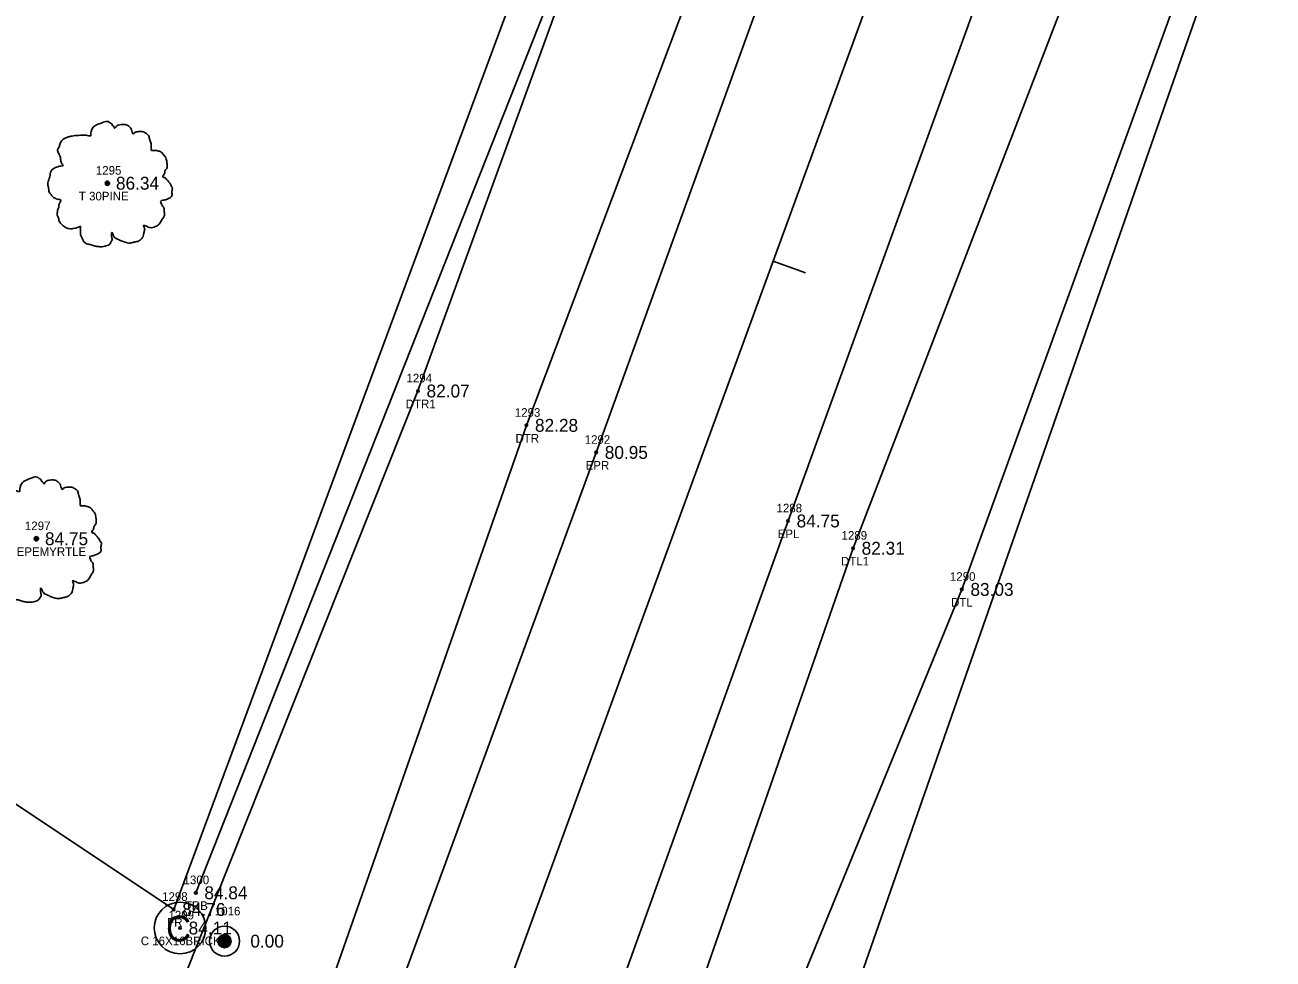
# Model space of a CAD drawing. Extents: x 2139392 to 2143384, y 505395 to 510520.
# Drawn here: x 2141182.4 to 2141327.7, y 509825.4 to 509934.1 of the extents above; entities that cross this region are included whole.
import ezdxf

# ---------------------------------------------------------------- set-up
doc = ezdxf.new("R2010")
doc.units = 0
for name, color, linetype in [('RD_EX_BldgApp', 7, 'Continuous'), ('RD_EX_BldgApp_txCode', 7, 'Continuous'), ('RD_EX_DV_Prop_txCode', 7, 'Continuous'), ('RD_EX_DV_PropPin', 7, 'Continuous'), ('RD_EX_Fence_Other', 7, 'Continuous'), ('RD_EX_Fence_Other_txCode', 7, 'Continuous'), ('RD_EX_H2O', 7, 'Continuous'), ('RD_EX_H2O_txCode', 7, 'Continuous'), ('RD_EX_Road', 7, 'Continuous'), ('RD_EX_Road_txCode', 7, 'Continuous'), ('RD_EX_TX_BldgApp_ELEV', 7, 'Continuous'), ('RD_EX_TX_DV_Prop_ELEV', 7, 'Continuous'), ('RD_EX_TX_Fence_Other_ELEV', 7, 'Continuous'), ('RD_EX_TX_H2O_ELEV', 7, 'Continuous'), ('RD_EX_TX_Road_ELEV', 7, 'Continuous'), ('RD_EX_TX_VEG_ELEV', 7, 'Continuous'), ('RD_EX_VEG', 7, 'Continuous'), ('RD_EX_VEG_txCode', 7, 'Continuous'), ('RD_HC_Cl', 7, 'Continuous'), ('RD_HC_Data_Tic', 7, 'Continuous'), ('RD_SMD_Locator', 7, 'Continuous')]:
    doc.layers.add(name, color=color, linetype=linetype)

msp = doc.modelspace()

# ---------------------------------------------------------------- linework, layer by layer
at = {"layer": 'RD_EX_BldgApp'}
msp.add_circle((2141200.48, 509828.98), 3, dxfattribs=at)
at = {"layer": 'RD_EX_DV_PropPin'}
for p, q in [((2141205.1, 509826.94), (2141205.1, 509827.97)), ((2141205.13, 509826.9), (2141205.13, 509828)), ((2141205.17, 509826.87), (2141205.17, 509828.03)), ((2141205.2, 509826.84), (2141205.2, 509828.06)), ((2141205.24, 509826.82), (2141205.24, 509828.09)), ((2141205.27, 509826.8), (2141205.27, 509828.11)), ((2141205.31, 509826.78), (2141205.31, 509828.13)), ((2141205.34, 509826.76), (2141205.34, 509828.14)), ((2141205.38, 509826.74), (2141205.38, 509828.16)), ((2141205.41, 509826.73), (2141205.41, 509828.17)), ((2141205.45, 509826.72), (2141205.45, 509828.18)), ((2141205.48, 509826.71), (2141205.48, 509828.19)), ((2141205.52, 509826.7), (2141205.52, 509828.2)), ((2141205.55, 509826.7), (2141205.55, 509828.21)), ((2141205.59, 509826.69), (2141205.59, 509828.21)), ((2141205.62, 509826.69), (2141205.62, 509828.21)), ((2141205.66, 509826.69), (2141205.66, 509828.21)), ((2141205.69, 509826.69), (2141205.69, 509828.21)), ((2141205.73, 509826.69), (2141205.73, 509828.21)), ((2141205.76, 509826.7), (2141205.76, 509828.21)), ((2141205.8, 509826.7), (2141205.8, 509828.2)), ((2141205.83, 509826.71), (2141205.83, 509828.19)), ((2141205.87, 509826.72), (2141205.87, 509828.18)), ((2141205.9, 509826.73), (2141205.9, 509828.17)), ((2141205.94, 509826.74), (2141205.94, 509828.16)), ((2141205.97, 509826.76), (2141205.97, 509828.14)), ((2141206.01, 509826.78), (2141206.01, 509828.13)), ((2141206.04, 509826.8), (2141206.04, 509828.11)), ((2141206.08, 509826.82), (2141206.08, 509828.09)), ((2141206.11, 509826.84), (2141206.11, 509828.06)), ((2141206.15, 509826.87), (2141206.15, 509828.03)), ((2141206.18, 509826.9), (2141206.18, 509828)), ((2141206.22, 509826.94), (2141206.22, 509827.97)), ((2141204.92, 509827.26), (2141204.92, 509827.65)), ((2141204.96, 509827.15), (2141204.96, 509827.75)), ((2141204.99, 509827.08), (2141204.99, 509827.82)), ((2141205.03, 509827.02), (2141205.03, 509827.88)), ((2141205.06, 509826.98), (2141205.06, 509827.93)), ((2141206.25, 509826.98), (2141206.25, 509827.93)), ((2141206.29, 509827.02), (2141206.29, 509827.88)), ((2141206.32, 509827.08), (2141206.32, 509827.82)), ((2141206.36, 509827.15), (2141206.36, 509827.75)), ((2141206.39, 509827.26), (2141206.39, 509827.65))]:
    msp.add_line(p, q, dxfattribs=at)
for radius in [1.75, 0.761]:
    msp.add_circle((2141205.66, 509827.45), radius, dxfattribs=at)
at = {"layer": 'RD_EX_Fence_Other'}
for points in [[(2141429.61, 510048.1), (2141379.49, 510067.67), (2141364, 510064.86), (2141272.95, 509804.04), (2141395.5, 509766.95)], [(2141253.77, 509976.78), (2141199.74, 509831.14), (2141098.33, 509898.78)]]:
    msp.add_lwpolyline(points, dxfattribs=at)
at = {"layer": 'RD_EX_H2O'}
for points in [[(2141358.84, 510073.73), (2141351.95, 510067.82), (2141335.19, 510023.26), (2141318.11, 509975.22), (2141278.81, 509873.19), (2141249.28, 509788.39)], [(2141358.84, 510073.73), (2141359.89, 510066.73), (2141343.93, 510018.93), (2141329.02, 509971.91), (2141291.47, 509868.4), (2141257.4, 509785.24), (2141249.28, 509788.39)], [(2141264.54, 509972.13), (2141256.83, 509970.45), (2141228.17, 509891.5), (2141190.1, 509795.95), (2141186.8, 509784.69), (2141184.91, 509777.81)], [(2141264.54, 509972.13), (2141269.57, 509963.97), (2141240.79, 509887.5), (2141206.5, 509789.56), (2141200.95, 509773.55), (2141199.1, 509773.16)]]:
    msp.add_lwpolyline(points, dxfattribs=at)
at = {"layer": 'RD_EX_Road'}
for points in [[(2141389.23, 510293.58), (2141374.66, 510243.58), (2141359.1, 510192.72), (2141341.17, 510140.58), (2141322.74, 510087.97), (2141303.61, 510035.12), (2141287.18, 509990.16), (2141276.99, 509962.02), (2141248.91, 509884.35), (2141213.37, 509787.47), (2141207.76, 509772.94), (2141199.35, 509749.36), (2141191.47, 509727.8), (2141175.93, 509686.04), (2141140.09, 509588.3), (2141106.08, 509494.11), (2141096.82, 509469.24), (2141063.82, 509378.98), (2141052.52, 509348.48), (2141043.48, 509323.88)], [(2141412.62, 510288.46), (2141398.29, 510238.16), (2141381.65, 510185.39), (2141379.05, 510176.51), (2141367.08, 510141.57), (2141363.58, 510131.95), (2141345.23, 510080.36), (2141326.05, 510027.03), (2141308.64, 509979.4), (2141271.24, 509876.37), (2141240, 509789.51), (2141233.78, 509773.43), (2141223.56, 509746.41), (2141212.18, 509714.93), (2141204.36, 509694.36), (2141197.99, 509676.56), (2141193.66, 509664.6), (2141161.61, 509577.24), (2141123.75, 509473.61), (2141115.5, 509450.65), (2141102.09, 509414.61), (2141086.27, 509371.27), (2141050.42, 509272.83)]]:
    msp.add_lwpolyline(points, dxfattribs=at)
at = {"layer": 'RD_EX_VEG'}
msp.add_line((2141255.59, 509967.85), (2141202.31, 509833.08), dxfattribs=at)
for centre, radius in [((2141192.02, 509915.69), 0.25), ((2141192.01, 509915.67), 0.0001), ((2141183.76, 509874.3), 0.25), ((2141183.75, 509874.28), 0.0001)]:
    msp.add_circle(centre, radius, dxfattribs=at)
for points in [[(2141192.16, 509922.86), (2141191.86, 509922.89), (2141191.53, 509922.79), (2141191.28, 509922.69), (2141191.06, 509922.61), (2141190.83, 509922.51), (2141190.53, 509922.34), (2141190.31, 509922.14), (2141190.18, 509921.89), (2141190.13, 509921.66), (2141190.08, 509921.39), (2141190.08, 509921.21), (2141189.96, 509921.19), (2141189.81, 509921.21), (2141189.56, 509921.29), (2141189.31, 509921.29), (2141189.06, 509921.29), (2141188.71, 509921.26), (2141188.36, 509921.26), (2141188.08, 509921.21), (2141187.76, 509921.16), (2141187.38, 509921.04), (2141187.03, 509920.91), (2141186.73, 509920.66), (2141186.48, 509920.19), (2141186.36, 509919.84), (2141186.21, 509919.59), (2141186.36, 509919.14), (2141186.53, 509918.79), (2141186.56, 509918.59), (2141186.63, 509918.16), (2141186.73, 509917.94), (2141186.86, 509917.74), (2141186.78, 509917.71), (2141186.41, 509917.66), (2141186.11, 509917.56), (2141185.68, 509917.34), (2141185.46, 509917.11), (2141185.36, 509916.79), (2141185.33, 509916.44), (2141185.23, 509916.24), (2141185.16, 509915.96), (2141185.13, 509915.89), (2141185.08, 509915.56), (2141185.18, 509915.11), (2141185.21, 509914.76), (2141185.33, 509914.54), (2141185.48, 509914.36), (2141185.66, 509914.11), (2141186.06, 509913.89), (2141186.38, 509913.79), (2141186.58, 509913.77), (2141186.41, 509913.27), (2141186.36, 509912.92), (2141186.23, 509912.52), (2141186.23, 509912.44), (2141186.18, 509911.97), (2141186.33, 509911.64), (2141186.41, 509911.27), (2141186.58, 509911.04), (2141186.86, 509910.74), (2141187.18, 509910.52), (2141187.68, 509910.39), (2141188.08, 509910.42), (2141188.66, 509910.59), (2141188.91, 509910.67), (2141188.88, 509910.49), (2141188.91, 509910.12), (2141188.91, 509909.69), (2141189.06, 509909.37), (2141189.16, 509909.09), (2141189.31, 509908.84), (2141189.63, 509908.62), (2141190.03, 509908.54), (2141190.46, 509908.39), (2141190.91, 509908.32), (2141191.41, 509908.29), (2141192.01, 509908.44), (2141192.28, 509908.57), (2141192.38, 509908.74), (2141192.58, 509909.12), (2141192.53, 509909.34), (2141192.56, 509909.94), (2141192.66, 509909.77), (2141192.83, 509909.42), (2141193.33, 509909.12), (2141193.73, 509908.94), (2141194.21, 509908.79), (2141194.51, 509908.72), (2141194.98, 509908.79), (2141195.35, 509908.87), (2141195.73, 509908.99), (2141196.03, 509909.27), (2141196.2, 509909.54), (2141196.25, 509909.82), (2141196.33, 509910.19), (2141196.38, 509910.37)], [(2141196.38, 509910.37), (2141196.3, 509910.54), (2141196.25, 509910.79), (2141196.33, 509910.77), (2141196.5, 509910.72), (2141196.78, 509910.59), (2141197, 509910.52), (2141197.33, 509910.54), (2141197.6, 509910.64), (2141198.05, 509910.92), (2141198.33, 509911.39), (2141198.6, 509911.79), (2141198.68, 509912.12), (2141198.63, 509912.34), (2141198.6, 509912.84), (2141198.4, 509913.09), (2141198.35, 509913.22), (2141198.25, 509913.62), (2141198.33, 509913.67), (2141198.6, 509913.72), (2141198.98, 509913.84), (2141199.25, 509913.96), (2141199.48, 509914.14), (2141199.55, 509914.36), (2141199.53, 509914.76), (2141199.58, 509915.16), (2141199.5, 509915.31), (2141199.4, 509915.46), (2141199.33, 509915.66), (2141199.18, 509915.81), (2141199.08, 509915.96), (2141198.98, 509916.06), (2141198.85, 509916.21), (2141198.68, 509916.34), (2141198.53, 509916.39), (2141198.48, 509916.54), (2141198.63, 509916.74), (2141198.68, 509916.84), (2141198.7, 509917.06), (2141198.93, 509917.41), (2141198.98, 509917.81), (2141198.93, 509918.24), (2141198.88, 509918.51), (2141198.73, 509918.79), (2141198.53, 509919.04), (2141198.4, 509919.21), (2141198.23, 509919.34), (2141197.9, 509919.46), (2141197.65, 509919.51), (2141197.3, 509919.51), (2141197.1, 509919.56), (2141197.13, 509919.61), (2141197.13, 509919.76), (2141197.13, 509920.04), (2141197.05, 509920.49), (2141196.9, 509920.99), (2141196.9, 509921.01), (2141196.8, 509921.26), (2141196.58, 509921.46), (2141196.4, 509921.56), (2141196.2, 509921.69), (2141195.95, 509921.71), (2141195.65, 509921.71), (2141195.38, 509921.66), (2141195.18, 509921.56), (2141195, 509921.44), (2141194.93, 509921.59), (2141194.83, 509921.89), (2141194.78, 509922.04), (2141194.63, 509922.21), (2141194.41, 509922.41), (2141193.96, 509922.54), (2141193.33, 509922.46), (2141193.03, 509922.26), (2141192.88, 509922.09), (2141192.83, 509922.21), (2141192.63, 509922.41), (2141192.53, 509922.59), (2141192.36, 509922.71), (2141192.21, 509922.81), (2141192.11, 509922.86)], [(2141183.9, 509881.47), (2141183.6, 509881.5), (2141183.27, 509881.4), (2141183.02, 509881.3), (2141182.8, 509881.22), (2141182.57, 509881.12), (2141182.27, 509880.95), (2141182.05, 509880.75), (2141181.92, 509880.5), (2141181.87, 509880.27), (2141181.82, 509880), (2141181.82, 509879.82), (2141181.7, 509879.8), (2141181.55, 509879.82), (2141181.3, 509879.9), (2141181.05, 509879.9), (2141180.8, 509879.9), (2141180.45, 509879.87), (2141180.1, 509879.87), (2141179.82, 509879.82), (2141179.5, 509879.77), (2141179.12, 509879.65), (2141178.77, 509879.52), (2141178.47, 509879.27), (2141178.22, 509878.8), (2141178.1, 509878.45), (2141177.95, 509878.2), (2141178.1, 509877.75), (2141178.27, 509877.4), (2141178.3, 509877.2), (2141178.37, 509876.77), (2141178.47, 509876.55), (2141178.6, 509876.35), (2141178.52, 509876.32), (2141178.15, 509876.27), (2141177.85, 509876.17), (2141177.42, 509875.95), (2141177.2, 509875.72), (2141177.1, 509875.4), (2141177.07, 509875.05), (2141176.97, 509874.85), (2141176.9, 509874.57), (2141176.87, 509874.5), (2141176.82, 509874.17), (2141176.92, 509873.72), (2141176.95, 509873.37), (2141177.07, 509873.15), (2141177.22, 509872.97), (2141177.4, 509872.72), (2141177.8, 509872.5), (2141178.12, 509872.4), (2141178.32, 509872.37), (2141178.15, 509871.87), (2141178.1, 509871.53), (2141177.97, 509871.13), (2141177.97, 509871.05), (2141177.92, 509870.58), (2141178.07, 509870.25), (2141178.15, 509869.88), (2141178.32, 509869.65), (2141178.6, 509869.35), (2141178.92, 509869.13), (2141179.42, 509869), (2141179.82, 509869.03), (2141180.4, 509869.2), (2141180.65, 509869.28), (2141180.62, 509869.1), (2141180.65, 509868.73), (2141180.65, 509868.3), (2141180.8, 509867.98), (2141180.9, 509867.7), (2141181.05, 509867.45), (2141181.37, 509867.23), (2141181.77, 509867.15), (2141182.2, 509867), (2141182.65, 509866.93), (2141183.15, 509866.9), (2141183.75, 509867.05), (2141184.02, 509867.18), (2141184.12, 509867.35), (2141184.32, 509867.73), (2141184.27, 509867.95), (2141184.3, 509868.55), (2141184.4, 509868.38), (2141184.57, 509868.03), (2141185.07, 509867.73), (2141185.47, 509867.55), (2141185.95, 509867.4), (2141186.25, 509867.33), (2141186.72, 509867.4), (2141187.1, 509867.48), (2141187.47, 509867.6), (2141187.77, 509867.88), (2141187.94, 509868.15), (2141187.99, 509868.43), (2141188.07, 509868.8), (2141188.12, 509868.98)], [(2141188.12, 509868.98), (2141188.04, 509869.15), (2141187.99, 509869.4), (2141188.07, 509869.38), (2141188.24, 509869.33), (2141188.52, 509869.2), (2141188.74, 509869.13), (2141189.07, 509869.15), (2141189.34, 509869.25), (2141189.79, 509869.53), (2141190.07, 509870), (2141190.34, 509870.4), (2141190.42, 509870.73), (2141190.37, 509870.95), (2141190.34, 509871.45), (2141190.14, 509871.7), (2141190.09, 509871.82), (2141189.99, 509872.22), (2141190.07, 509872.27), (2141190.34, 509872.32), (2141190.72, 509872.45), (2141190.99, 509872.57), (2141191.22, 509872.75), (2141191.29, 509872.97), (2141191.27, 509873.37), (2141191.32, 509873.77), (2141191.24, 509873.92), (2141191.14, 509874.07), (2141191.07, 509874.27), (2141190.92, 509874.42), (2141190.82, 509874.57), (2141190.72, 509874.67), (2141190.59, 509874.82), (2141190.42, 509874.95), (2141190.27, 509875), (2141190.22, 509875.15), (2141190.37, 509875.35), (2141190.42, 509875.45), (2141190.44, 509875.67), (2141190.67, 509876.02), (2141190.72, 509876.42), (2141190.67, 509876.85), (2141190.62, 509877.12), (2141190.47, 509877.4), (2141190.27, 509877.65), (2141190.14, 509877.82), (2141189.97, 509877.95), (2141189.64, 509878.07), (2141189.39, 509878.12), (2141189.04, 509878.12), (2141188.84, 509878.17), (2141188.87, 509878.22), (2141188.87, 509878.37), (2141188.87, 509878.65), (2141188.79, 509879.1), (2141188.64, 509879.6), (2141188.64, 509879.62), (2141188.54, 509879.87), (2141188.32, 509880.07), (2141188.14, 509880.17), (2141187.94, 509880.3), (2141187.69, 509880.32), (2141187.4, 509880.32), (2141187.12, 509880.27), (2141186.92, 509880.17), (2141186.75, 509880.05), (2141186.67, 509880.2), (2141186.57, 509880.5), (2141186.52, 509880.65), (2141186.37, 509880.82), (2141186.15, 509881.02), (2141185.7, 509881.15), (2141185.07, 509881.07), (2141184.77, 509880.87), (2141184.62, 509880.7), (2141184.57, 509880.82), (2141184.37, 509881.02), (2141184.27, 509881.2), (2141184.1, 509881.32), (2141183.95, 509881.42), (2141183.85, 509881.47)]]:
    msp.add_spline(points, degree=3, dxfattribs=at)
at = {"layer": 'RD_HC_Cl'}
msp.add_line((2141333.53, 510081.69), (2140670.51, 508268.37), dxfattribs=at)
at = {"layer": 'RD_HC_Data_Tic'}
msp.add_line((2141269.51, 509906.61), (2141273.27, 509905.24), dxfattribs=at)
at = {"layer": 'RD_SMD_Locator'}
for centre in [(2141192.02, 509915.69), (2141228.17, 509891.5), (2141240.79, 509887.5), (2141248.91, 509884.35), (2141271.24, 509876.37), (2141183.76, 509874.3), (2141278.81, 509873.19), (2141291.47, 509868.4), (2141202.31, 509833.08), (2141199.74, 509831.14), (2141200.48, 509828.98), (2141205.66, 509827.45)]:
    msp.add_circle(centre, 0.15, dxfattribs=at)

# ---------------------------------------------------------------- texts
at = {"layer": 'RD_EX_BldgApp'}
msp.add_text('C', height=3, dxfattribs=at).set_placement((2141198.85, 509827.42))
at = {"layer": 'RD_EX_BldgApp_txCode'}
for s, p in [('1299', (2141199.13, 509829.98)), ('C 16X16BRICK', (2141195.91, 509826.98))]:
    msp.add_text(s, height=1, dxfattribs=at).set_placement(p)
at = {"layer": 'RD_EX_DV_Prop_txCode'}
msp.add_text('1016', height=1, dxfattribs=at).set_placement((2141204.53, 509830.45))
at = {"layer": 'RD_EX_Fence_Other_txCode'}
for s, p in [('1298', (2141198.39, 509832.14)), ('FR', (2141198.98, 509829.14))]:
    msp.add_text(s, height=1, dxfattribs=at).set_placement(p)
at = {"layer": 'RD_EX_H2O_txCode'}
for s, p in [('1294', (2141226.83, 509892.5)), ('DTR1', (2141226.74, 509889.5)), ('1293', (2141239.44, 509888.5)), ('DTR', (2141239.52, 509885.5)), ('1289', (2141277.47, 509874.19)), ('DTL1', (2141277.4, 509871.19)), ('1290', (2141290.08, 509869.4)), ('DTL', (2141290.22, 509866.4))]:
    msp.add_text(s, height=1, dxfattribs=at).set_placement(p)
at = {"layer": 'RD_EX_Road_txCode'}
for s, p in [('1292', (2141247.57, 509885.35)), ('EPR', (2141247.68, 509882.35)), ('1288', (2141269.9, 509877.37)), ('EPL', (2141270.04, 509874.37))]:
    msp.add_text(s, height=1, dxfattribs=at).set_placement(p)
at = {"layer": 'RD_EX_TX_BldgApp_ELEV'}
msp.add_text('84.11', height=1.5, dxfattribs=at).set_placement((2141201.48, 509828.23))
at = {"layer": 'RD_EX_TX_DV_Prop_ELEV'}
msp.add_text('0.00', height=1.5, dxfattribs=at).set_placement((2141208.66, 509826.7))
at = {"layer": 'RD_EX_TX_Fence_Other_ELEV'}
msp.add_text('84.76', height=1.5, dxfattribs=at).set_placement((2141200.74, 509830.39))
at = {"layer": 'RD_EX_TX_H2O_ELEV'}
for s, p in [('82.07', (2141229.17, 509890.75)), ('82.28', (2141241.79, 509886.75)), ('82.31', (2141279.81, 509872.44)), ('83.03', (2141292.47, 509867.65))]:
    msp.add_text(s, height=1.5, dxfattribs=at).set_placement(p)
at = {"layer": 'RD_EX_TX_Road_ELEV'}
for s, p in [('80.95', (2141249.91, 509883.6)), ('84.75', (2141272.24, 509875.62))]:
    msp.add_text(s, height=1.5, dxfattribs=at).set_placement(p)
at = {"layer": 'RD_EX_TX_VEG_ELEV'}
for s, p in [('86.34', (2141193.02, 509914.94)), ('84.75', (2141184.76, 509873.55)), ('84.84', (2141203.31, 509832.33))]:
    msp.add_text(s, height=1.5, dxfattribs=at).set_placement(p)
at = {"layer": 'RD_EX_VEG_txCode'}
for s, p in [('1295', (2141190.68, 509916.69)), ('T 30PINE', (2141188.7, 509913.69)), ('1297', (2141182.42, 509875.3)), ('T 24CREPEMYRTLE', (2141176.85, 509872.3)), ('1300', (2141200.89, 509834.08)), ('TRB', (2141201.04, 509831.08))]:
    msp.add_text(s, height=1, dxfattribs=at).set_placement(p)

doc.saveas('drawing.dxf')
